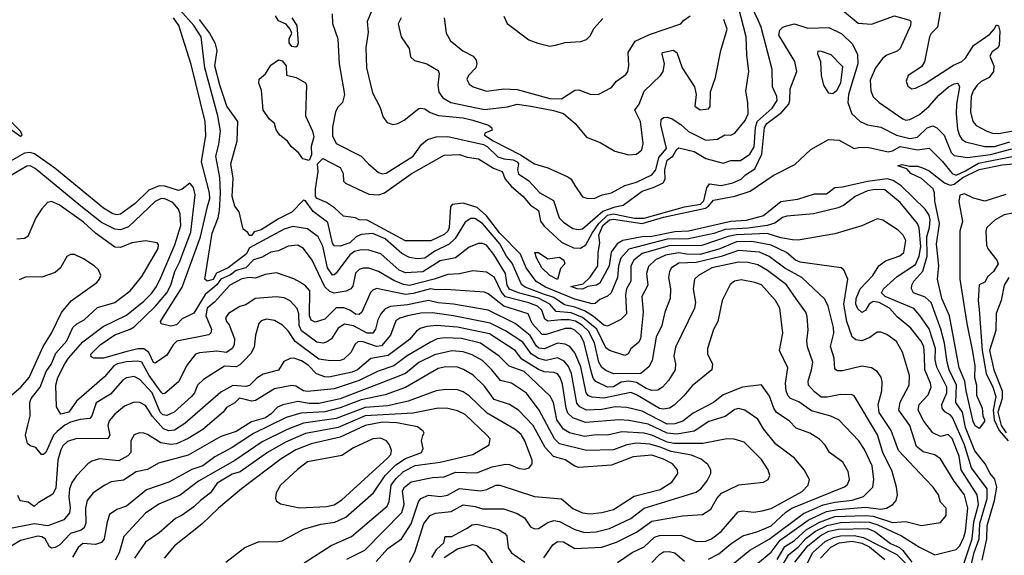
# Model space of a CAD drawing. Extents: x 1308313 to 1441400, y 959662 to 1036319.
# Tile 355 of 656: x 1375681 to 1380796, y 1004540 to 1007325. Entities that reach past the tile are written whole.
import ezdxf

# ---------------------------------------------------------------- set-up
doc = ezdxf.new("R2010")
doc.units = 0

msp = doc.modelspace()

# ---------------------------------------------------------------- linework, layer by layer
at = {"layer": '0CON10XD'}
for points in [[(1377303.1, 1007355), (1377305.5, 1007305.5), (1377332.9, 1007225), (1377339.5, 1007095), (1377367.8, 1006935), (1377357.5, 1006895), (1377335, 1006872.2), (1377321, 1006845), (1377305, 1006766.7), (1377305, 1006721.2), (1377325, 1006680.8), (1377455.4, 1006615), (1377492.9, 1006575), (1377545, 1006529.5), (1377565, 1006522.5), (1377585, 1006526.6), (1377725.4, 1006614.6), (1377767.6, 1006675), (1377798.5, 1006701.5), (1377844, 1006716), (1377905, 1006716.6), (1378090.3, 1006675), (1378109.1, 1006665), (1378165, 1006611), (1378195, 1006601.1), (1378245, 1006596.7), (1378265, 1006586.3), (1378271.7, 1006575), (1378266.7, 1006545), (1378272.8, 1006522.8), (1378325, 1006487.5), (1378383.1, 1006425), (1378454.4, 1006385), (1378484, 1006294), (1378505, 1006271.6), (1378555, 1006240), (1378584.1, 1006234.1), (1378605, 1006238.3), (1378710.3, 1006329.7), (1378775, 1006351.4), (1378815, 1006360), (1378915, 1006433.8), (1378976.5, 1006453.4), (1379023, 1006477), (1379033.9, 1006495), (1379031.7, 1006545), (1379044.2, 1006595), (1379074, 1006616), (1379095, 1006652.3), (1379105, 1006659.4), (1379185, 1006638.7), (1379245, 1006602.9), (1379335, 1006579.6), (1379375, 1006592.5), (1379425, 1006592.8), (1379473.5, 1006625), (1379495.9, 1006664.1), (1379503.9, 1006765), (1379511.6, 1006795), (1379589.4, 1006865), (1379616.4, 1006905), (1379614.2, 1006925), (1379591, 1006975), (1379590.3, 1007065), (1379533.3, 1007285), (1379517.6, 1007322.4), (1379432, 1007502)], [(1377515.9, 1007385), (1377485.3, 1007315), (1377490.8, 1007259.2), (1377478.3, 1007178.3), (1377482.5, 1007075), (1377513.1, 1006945), (1377551.8, 1006871.8), (1377568.5, 1006818.5), (1377589.5, 1006789.5), (1377619.5, 1006779.5), (1377645, 1006784.3), (1377677.6, 1006802.4), (1377755, 1006863.1), (1377765, 1006864.6), (1377785, 1006860.8), (1377812.5, 1006842.5), (1377857, 1006827), (1377985, 1006814.4), (1378035, 1006803), (1378115.7, 1006775.7), (1378131.4, 1006765), (1378135, 1006751.2), (1378097.5, 1006735), (1378096, 1006725), (1378140.8, 1006695), (1378282.7, 1006622.7), (1378355, 1006575.9), (1378425, 1006553.8), (1378528.5, 1006508.5), (1378545.8, 1006495.8), (1378565, 1006462.2), (1378605, 1006403.8), (1378626.7, 1006396.7), (1378665, 1006395.4), (1378706.4, 1006413.6), (1378755, 1006423.8), (1378825, 1006462.5), (1378885, 1006480.9), (1378965, 1006518.7), (1378985, 1006544.1), (1379000.9, 1006609.1), (1379040.4, 1006655), (1379011.9, 1006778.1), (1379012.7, 1006805), (1379025, 1006816.2), (1379045, 1006818.2), (1379069.5, 1006809.5), (1379115, 1006780.6), (1379155, 1006744.2), (1379245, 1006697.9), (1379305, 1006704.1), (1379344.7, 1006725.3), (1379375, 1006724.7), (1379396.7, 1006735), (1379449.4, 1006800.6), (1379464.7, 1006835), (1379463.8, 1006895), (1379452.8, 1006952.8), (1379468, 1007055), (1379458.3, 1007141.7), (1379454.2, 1007235), (1379401.1, 1007445)], [(1376585.2, 1007295), (1376515, 1007374.8)], [(1379945, 1007382.9), (1380035.8, 1007305.8), (1380105, 1007301.4), (1380225, 1007344.3), (1380302.5, 1007322.5), (1380309.4, 1007315), (1380307.7, 1007295), (1380254.4, 1007175.6), (1380238.7, 1007161.3), (1380185, 1007140), (1380165, 1007123.9), (1380125.9, 1007075), (1380098.9, 1007011.1), (1380101.6, 1006955), (1380115, 1006923.5), (1380145.6, 1006895), (1380268.5, 1006808.5), (1380285, 1006802.7), (1380305, 1006805.9), (1380355, 1006832.5), (1380405, 1006875.3), (1380455, 1006932.9), (1380505.6, 1006975), (1380535, 1006991.5), (1380555, 1006994.2), (1380563.3, 1006975), (1380546.7, 1006885), (1380545.6, 1006835.6), (1380552.6, 1006755), (1380562.4, 1006722.4), (1380575, 1006702.8), (1380595, 1006690.2), (1380694.9, 1006664.9), (1380744.6, 1006664.6), (1380825, 1006689.6)], [(1380461.8, 1007365), (1380449.2, 1007285), (1380416.6, 1007253.4), (1380406.5, 1007235), (1380381.9, 1007105), (1380365, 1007080), (1380295.6, 1007034.4), (1380285.7, 1007005), (1380295, 1006978.8), (1380315, 1006965.8), (1380335, 1006968), (1380385, 1006992.5), (1380531.3, 1007088.7), (1380575, 1007108.1), (1380593.8, 1007125), (1380635, 1007189.7), (1380720.6, 1007249.4), (1380743.5, 1007275), (1380755, 1007298.8), (1380765, 1007293.3), (1380772.2, 1007265), (1380769.6, 1007190.4), (1380762.3, 1007177.7), (1380732.3, 1007157.7), (1380721.4, 1007135), (1380741.5, 1007085), (1380739.6, 1007055), (1380717.5, 1007025), (1380675, 1007002.8), (1380655.2, 1006984.8), (1380634.2, 1006955), (1380623.6, 1006925), (1380620.8, 1006845), (1380632.8, 1006795), (1380650, 1006775), (1380705, 1006744.7), (1380734.8, 1006734.8), (1380765, 1006733.4), (1380890, 1006755)], [(1379615, 1004518.4), (1379655, 1004585.7), (1379705, 1004617.3), (1379766.7, 1004673.3), (1379835, 1004713.2), (1379915, 1004741.1), (1380075, 1004747.8), (1380115, 1004743.2), (1380215, 1004710.3), (1380285, 1004715.8), (1380365, 1004694.7), (1380465, 1004710.6), (1380493.7, 1004746.3), (1380493.5, 1004785), (1380465, 1004815.8), (1380453.2, 1004855), (1380426.8, 1004895), (1380386.1, 1004936.1), (1380246.9, 1005085), (1380208.5, 1005188.5), (1380145, 1005282.5), (1380140, 1005325), (1380159.1, 1005395), (1380161.7, 1005441.7), (1380156.3, 1005466.3), (1380135.4, 1005495.4), (1380105, 1005514.4), (1380055, 1005523.1), (1379955, 1005500), (1379929.6, 1005499.6), (1379915, 1005508), (1379911.6, 1005565), (1379892.2, 1005625), (1379909.7, 1005695), (1379908.6, 1005725), (1379880, 1005835), (1379862.6, 1005872.6), (1379743.9, 1005985), (1379655, 1006033.7), (1379573.7, 1006093.7), (1379524.5, 1006115.5), (1379415, 1006124), (1379325.6, 1006094.4), (1379195, 1006062.9), (1379105, 1006058.5), (1379066.1, 1006035), (1379056, 1006015), (1379051.3, 1005985), (1379062, 1005925), (1379059.2, 1005875), (1379031.6, 1005805), (1379015.9, 1005735), (1378986.9, 1005675), (1378967, 1005553), (1378949.6, 1005520.4), (1378907.5, 1005485), (1378765, 1005484.4), (1378725, 1005500.5), (1378705, 1005516.5), (1378689.3, 1005545), (1378666.4, 1005645), (1378635.8, 1005705.8), (1378604.6, 1005735), (1378567.6, 1005757.6), (1378535, 1005764.9), (1378493.8, 1005763.8), (1378425, 1005757.2), (1378408.3, 1005768.3), (1378392.7, 1005815), (1378371, 1005835), (1378325, 1005853.5), (1378205, 1005884.3), (1378181.1, 1005911.1), (1378146.7, 1005985), (1378105, 1006012.7), (1378035, 1006019.6), (1377965, 1006003.8), (1377905, 1005999.5), (1377834.4, 1005975), (1377705, 1005943.4), (1377675, 1005948.6), (1377625, 1005969.5), (1377545, 1006016), (1377495, 1006032.5), (1377465, 1006032.7), (1377443.7, 1006026.3), (1377425, 1006007.1), (1377410.5, 1005939.5), (1377401.5, 1005925), (1377376.6, 1005913.4), (1377315, 1005903.8), (1377291.3, 1005911.3), (1377265.2, 1005935.2), (1377200.5, 1006075), (1377155, 1006134.8), (1377125, 1006152.3), (1377075, 1006146.6), (1377025, 1006123.2), (1376985, 1006115.3), (1376939.5, 1006090.5), (1376895, 1006076.4), (1376855, 1006034), (1376805, 1006020.4), (1376775, 1005997.6), (1376726, 1005975), (1376705, 1005946), (1376644.6, 1005895.4), (1376585, 1005798.9), (1376525, 1005768.8), (1376495, 1005738.2), (1376465, 1005731.9), (1376415, 1005742.9), (1376412.2, 1005755), (1376417.5, 1005765), (1376524.2, 1005935), (1376619.4, 1006195), (1376656.6, 1006353.4), (1376667.7, 1006395), (1376667.2, 1006425), (1376625.9, 1006585), (1376648.2, 1006721.8), (1376643.7, 1006795), (1376571.9, 1007091.9), (1376506.6, 1007295), (1376479.8, 1007335)], [(1380380.5, 1005579.5), (1380378.3, 1005625), (1380362.1, 1005655), (1380310.2, 1005720.2), (1380239.9, 1005779.9), (1380200.2, 1005825), (1380145, 1005854.9), (1380115, 1005859), (1380094.5, 1005845.5), (1380075, 1005812.8), (1380055, 1005802.1), (1380035, 1005821.8), (1380025.2, 1005845), (1380026.5, 1005875), (1380047.5, 1005925), (1380112, 1005995), (1380144.8, 1006045.2), (1380178.7, 1006071.3), (1380252.9, 1006097.1), (1380273.5, 1006115), (1380285, 1006176.7), (1380270.9, 1006205), (1380245, 1006230.4), (1380165, 1006283.1), (1380135, 1006290), (1380056.2, 1006253.8), (1379915, 1006210.7), (1379725, 1006178), (1379695, 1006179.5), (1379635, 1006190.9), (1379564, 1006214), (1379405, 1006206.6), (1379362, 1006198), (1379225, 1006151.5), (1379055, 1006149.9), (1378915, 1006108.6), (1378871.3, 1006075), (1378854.8, 1006045), (1378855.6, 1005965), (1378833.9, 1005925), (1378827.2, 1005895), (1378832.5, 1005795), (1378804.2, 1005765.8), (1378735, 1005731.5), (1378715, 1005736.8), (1378661.9, 1005781.9), (1378615, 1005810.9), (1378565, 1005830), (1378511.5, 1005841.5), (1378455, 1005880.6), (1378402, 1005898), (1378306.7, 1005935), (1378288, 1005948), (1378239.4, 1006059.4), (1378209.5, 1006095), (1378175, 1006158.7), (1378085, 1006265.2), (1378045, 1006291.8), (1378025, 1006291.5), (1377995, 1006272.3), (1377942.2, 1006187.8), (1377911.6, 1006158.4), (1377838, 1006122), (1377785, 1006085.2), (1377745, 1006081), (1377705, 1006089.2), (1377665, 1006109.3), (1377579, 1006185), (1377515, 1006212.8), (1377455, 1006208.4), (1377427.9, 1006195), (1377395.6, 1006165), (1377345, 1006146.8), (1377315, 1006149.4), (1377305, 1006163.3), (1377280.8, 1006270.8), (1377205, 1006328.1), (1377165, 1006382.5), (1377155, 1006387.1), (1377095, 1006324.5), (1377025, 1006289.4), (1376935, 1006232), (1376898.4, 1006221.6), (1376885, 1006202.5), (1376872.4, 1006202.4), (1376865, 1006218.8), (1376842, 1006235), (1376820, 1006325), (1376798.1, 1006355), (1376784.8, 1006405), (1376789.6, 1006500.4), (1376777.7, 1006575), (1376810.7, 1006695), (1376813.3, 1006795), (1376756.6, 1006875), (1376720.4, 1006985), (1376695.1, 1007085), (1376705.9, 1007165), (1376698.5, 1007198.5), (1376667.2, 1007257.2), (1376614.2, 1007325)], [(1377115, 1007182.2), (1377094.8, 1007184.8), (1377081.3, 1007205), (1377080, 1007225), (1377093.6, 1007255), (1377086, 1007276), (1377065, 1007301.9), (1377025, 1007319.2), (1377010, 1007345)], [(1377095, 1007334.4), (1377121.1, 1007295), (1377126.8, 1007203.2), (1377122.7, 1007187.3), (1377115, 1007182.2)], [(1380177.3, 1005885), (1380158.2, 1005905), (1380167.9, 1005925), (1380239.9, 1005990.1), (1380335, 1006051.2), (1380353.1, 1006095), (1380362, 1006145), (1380353.2, 1006243.2), (1380345.5, 1006265.5), (1380254.1, 1006375), (1380175, 1006439.7), (1380125, 1006442.3), (1380085.5, 1006435), (1380021.2, 1006405), (1379960.5, 1006359.5), (1379933, 1006347), (1379804.2, 1006315.7), (1379666.1, 1006303.9), (1379644.1, 1006295.9), (1379603.3, 1006266.7), (1379563.5, 1006255), (1379465, 1006241.1), (1379345, 1006234.6), (1379286.5, 1006213.5), (1379155.1, 1006184.9), (1379045, 1006183.4), (1378845, 1006131), (1378802.9, 1006085), (1378790.9, 1006045), (1378785.6, 1005984.4), (1378753.5, 1005905), (1378735, 1005887.2), (1378695, 1005869.7), (1378670, 1005850), (1378655, 1005847.6), (1378565, 1005872.1), (1378412.4, 1005935), (1378362.9, 1005962.9), (1378311.3, 1006035), (1378282.1, 1006105), (1378175, 1006215.1), (1378105.3, 1006305.3), (1378057.5, 1006347.5), (1377985, 1006370.7), (1377926.5, 1006363.5), (1377918.9, 1006351.1), (1377912.4, 1006245), (1377904, 1006226), (1377885, 1006207.3), (1377815.8, 1006175.8), (1377685, 1006174.8), (1377485, 1006282.9), (1377445, 1006283.4), (1377425, 1006293.8), (1377362.6, 1006302.6), (1377316.6, 1006346.6), (1377275, 1006374), (1377225.4, 1006395), (1377218.1, 1006405), (1377217.4, 1006445), (1377231.4, 1006535), (1377228, 1006575), (1377255, 1006603.1), (1377345, 1006556.5), (1377361.5, 1006525), (1377363.6, 1006485), (1377373.3, 1006475), (1377495, 1006417.5), (1377546, 1006414), (1377575, 1006424.7), (1377715, 1006523.5), (1377885, 1006620.4), (1377965, 1006624.7), (1378005, 1006610.6), (1378065, 1006600.5), (1378142.8, 1006552.8), (1378187.1, 1006535), (1378203.2, 1006495), (1378235, 1006457.1), (1378295, 1006406.8), (1378335, 1006360.7), (1378375, 1006333.2), (1378387, 1006277), (1378405, 1006251.4), (1378495, 1006168.5), (1378558, 1006138), (1378593.2, 1006136.8), (1378621.7, 1006155), (1378654.4, 1006215.6), (1378689.8, 1006265), (1378735, 1006308.4), (1378765, 1006316.2), (1378840, 1006300), (1378875, 1006293.1), (1378925, 1006293.2), (1379135, 1006352), (1379217.5, 1006365), (1379235, 1006383.4), (1379249.6, 1006450.4), (1379265, 1006471.2), (1379325, 1006462.4), (1379385, 1006476.1), (1379428.8, 1006495), (1379452, 1006518), (1379500.3, 1006549.7), (1379536, 1006625), (1379549.6, 1006765), (1379562.3, 1006785), (1379637.7, 1006842.3), (1379676.7, 1006885), (1379682.3, 1006905), (1379682.9, 1006965), (1379717.8, 1007055), (1379706.9, 1007106.9), (1379624.7, 1007245), (1379629.7, 1007270.3), (1379644.4, 1007285.6), (1379659.5, 1007290.5), (1379705, 1007303.8), (1379775, 1007280.9), (1379885, 1007284.2), (1379951.1, 1007251.1), (1380007.7, 1007197.7), (1380033.6, 1007143.6), (1380035.3, 1007095.3), (1379986.1, 1006935), (1379983.2, 1006895), (1380004.3, 1006835), (1380047.4, 1006795), (1380085, 1006777.8), (1380155, 1006766.3), (1380236.1, 1006725), (1380305, 1006706.7), (1380345, 1006714.3), (1380395, 1006763.2), (1380425, 1006773.4), (1380445, 1006762.5), (1380483.4, 1006725), (1380519.1, 1006635), (1380535, 1006617.9), (1380605, 1006607.5), (1380724, 1006624), (1380835, 1006652.6)], [(1377661.9, 1007335), (1377647.3, 1007302.7), (1377662, 1007235), (1377704.5, 1007175), (1377711.1, 1007131.1), (1377732, 1007112), (1377795, 1007094.5), (1377855, 1007060.8), (1377860.4, 1007045), (1377852.9, 1006985), (1377857.9, 1006947.9), (1377878.1, 1006918.1), (1377920.6, 1006895), (1378095, 1006858), (1378215, 1006872.1), (1378265, 1006885.6), (1378335.8, 1006875.8), (1378453, 1006853), (1378506.6, 1006836.6), (1378566.7, 1006785), (1378624.4, 1006714.4), (1378696.7, 1006686.7), (1378772, 1006642), (1378845, 1006622.1), (1378885, 1006625.6), (1378912.3, 1006647.7), (1378919.4, 1006680.6), (1378905.2, 1006795), (1378876.4, 1006855), (1378898.7, 1006885), (1378925, 1006953.5), (1379010.2, 1007035), (1379024, 1007055), (1379031.2, 1007095), (1379017.5, 1007145), (1379020.8, 1007155), (1379075, 1007167.1), (1379094, 1007154), (1379122.5, 1007075), (1379185.6, 1006975), (1379194.3, 1006935), (1379188.6, 1006875), (1379215, 1006855.7), (1379245, 1006859.2), (1379258.5, 1006861.5), (1379267.1, 1006872.9), (1379269.7, 1006950.3), (1379296, 1007025), (1379322.7, 1007165), (1379355.3, 1007275), (1379338.2, 1007325)], [(1377885.7, 1007334.3), (1377895.4, 1007255), (1377919.2, 1007215), (1377982, 1007162), (1378035.8, 1007135), (1378051.4, 1007115), (1378055.5, 1007095), (1378050.4, 1007075), (1378011.9, 1007035), (1378002.9, 1007015), (1378015, 1006990), (1378036.2, 1006975), (1378105, 1006953.1), (1378195, 1006965.9), (1378265, 1006961.6), (1378435, 1006914.6), (1378495, 1006913.9)], [(1378195, 1007343.3), (1378213.8, 1007305), (1378325, 1007219.2), (1378372.5, 1007202.5), (1378435, 1007187.1)], [(1378435, 1007187.1), (1378465, 1007192.5), (1378514.3, 1007205.7), (1378595, 1007211.4), (1378625, 1007222.5), (1378645, 1007241.2), (1378665, 1007281.2), (1378709.3, 1007330.7)], [(1378495, 1006913.9), (1378565, 1006957.9), (1378585, 1006959.5), (1378645, 1006938.1), (1378685, 1006935.7), (1378755, 1006972.5), (1378781.4, 1007005), (1378829.5, 1007040.5), (1378840, 1007055), (1378844.7, 1007085), (1378840.9, 1007155), (1378877.3, 1007212.7), (1378952.4, 1007247.6), (1379115, 1007302.9), (1379129.1, 1007320.9), (1379163.5, 1007345)], [(1379630, 1004465), (1379676.7, 1004545), (1379725, 1004582.4), (1379765, 1004628.2), (1379815.5, 1004665), (1379875, 1004695.7), (1379945, 1004710.8), (1380043.9, 1004713.9), (1380095, 1004713.3), (1380138, 1004698), (1380260.9, 1004640.9), (1380355, 1004582.9), (1380435, 1004542), (1380545, 1004570.4), (1380565, 1004590), (1380586.3, 1004635), (1380594.9, 1004665.1), (1380606.4, 1004785), (1380589.1, 1004855), (1380535.2, 1004925), (1380465, 1005041.8), (1380435, 1005063.1), (1380375, 1005078.2), (1380340, 1005105), (1380304.8, 1005214.8), (1380248.4, 1005295), (1380254.5, 1005335.5), (1380301.1, 1005425), (1380304.1, 1005475), (1380266.5, 1005596.5), (1380235, 1005652), (1380185, 1005688.1), (1380155, 1005700), (1380135, 1005700.4), (1380097.3, 1005672.7), (1380055, 1005655.8), (1380025, 1005660), (1380005, 1005675.5), (1379977.5, 1005755), (1379962.2, 1005845), (1379983.1, 1005975), (1379962.5, 1006025), (1379947.5, 1006035), (1379735, 1006063.6), (1379711.3, 1006075), (1379663.8, 1006113.8), (1379585, 1006153.3), (1379485, 1006171.9), (1379405, 1006170.7), (1379317.1, 1006132.9), (1379215, 1006103.8), (1379145.5, 1006105.5), (1379105, 1006112.4), (1379035, 1006100), (1378983.8, 1006076.2), (1378948.2, 1006041.8), (1378937.1, 1006005), (1378944, 1005945), (1378913.2, 1005885), (1378919.3, 1005805), (1378905.2, 1005664.8), (1378895, 1005646.2), (1378856.3, 1005613.7), (1378841.7, 1005588.3), (1378825, 1005579.6), (1378745, 1005604.6), (1378725, 1005618.8), (1378678.3, 1005715), (1378605, 1005776.9), (1378545, 1005800.4), (1378467, 1005807), (1378434.4, 1005845), (1378375, 1005876.5), (1378271.6, 1005905), (1378225, 1005924.5), (1378213, 1005945), (1378203.9, 1006005), (1378144.1, 1006104.1), (1378105, 1006152.8), (1378085, 1006162), (1378065, 1006161.3), (1378015, 1006141.6), (1377945, 1006086.6), (1377865, 1006070.7), (1377775, 1006013.5), (1377685, 1006008.6), (1377651.8, 1006021.8), (1377556.6, 1006106.6), (1377495, 1006126.8), (1377455, 1006127.7), (1377420.3, 1006119.7), (1377395, 1006102.9), (1377325, 1006007.7), (1377315, 1005997.5), (1377305, 1005996.8), (1377280.3, 1006035), (1377255, 1006147.1), (1377231.5, 1006195), (1377175, 1006237.6), (1377099.4, 1006249.4), (1377055, 1006235.7), (1376875, 1006138.6), (1376857.8, 1006105), (1376762.9, 1006035), (1376702.3, 1006007.7), (1376685, 1005974.5), (1376655, 1005965.8), (1376642.9, 1005975), (1376681, 1006215), (1376711.2, 1006295), (1376717.8, 1006332.2), (1376723.5, 1006423.4), (1376720, 1006505), (1376700.4, 1006615), (1376715.5, 1006675), (1376723, 1006745), (1376710.5, 1006825), (1376642, 1007075), (1376622.6, 1007235), (1376585.2, 1007295)], [(1379905, 1006939.5), (1379885, 1006942.1), (1379858.4, 1006985), (1379846.2, 1007035), (1379843.2, 1007105), (1379827.1, 1007145), (1379828, 1007162), (1379845, 1007161.9), (1379894.4, 1007144.4), (1379955, 1007081.2), (1379945.6, 1006995), (1379924.4, 1006955), (1379905, 1006939.5)], [(1377185, 1006592), (1377151.5, 1006601.5), (1377130.2, 1006630.2), (1377090.6, 1006665), (1377072.6, 1006692.6), (1377032.3, 1006725), (1377012.4, 1006752.4), (1377004.5, 1006785), (1376978.3, 1006808.3), (1376944.8, 1006854.8), (1376936.4, 1006956.4), (1376922.7, 1006995), (1376924.8, 1007015), (1376957.6, 1007042.4), (1376985, 1007088.8), (1377024.7, 1007115.3), (1377045, 1007110.7), (1377065.2, 1007085), (1377065.9, 1007035.9), (1377116.7, 1007025), (1377165, 1006996), (1377170, 1006985), (1377165.2, 1006825), (1377202.2, 1006745), (1377208, 1006715), (1377195.2, 1006665), (1377197.1, 1006622.9), (1377185, 1006592)], [(1375685, 1006720), (1375694, 1006725), (1375685.3, 1006745), (1375645.2, 1006785.2), (1375538.6, 1006845), (1375385, 1006896.2), (1375345, 1006898.1), (1375325.4, 1006885), (1375328.7, 1006865), (1375345, 1006836.5), (1375375, 1006812.2), (1375395, 1006814.6), (1375445, 1006849.6), (1375482.1, 1006852.1), (1375558.4, 1006808.4), (1375685, 1006720)], [(1380681, 1004515), (1380705.8, 1004625), (1380706.7, 1004695), (1380745.1, 1004825), (1380756.8, 1004895), (1380746.2, 1004936.2), (1380721.8, 1004965), (1380696.9, 1005015), (1380643.5, 1005083.5), (1380593.4, 1005205), (1380578.8, 1005285), (1380543.5, 1005335), (1380547.5, 1005425), (1380509.1, 1005505), (1380499.2, 1005545), (1380485, 1005642.9), (1380465.9, 1005715.9), (1380415.8, 1005855), (1380385, 1005882.3), (1380324.5, 1005905), (1380313.3, 1005925), (1380315.3, 1005945), (1380325.7, 1005965), (1380372.1, 1006017.9), (1380394.2, 1006095), (1380393.2, 1006195), (1380407.7, 1006245), (1380410, 1006285), (1380405, 1006308.4), (1380385, 1006339.3), (1380260.6, 1006460.6), (1380218, 1006488), (1380187.3, 1006497.3), (1380085, 1006484), (1379955, 1006453.6), (1379915, 1006450), (1379872.4, 1006417.6), (1379808.2, 1006418.2), (1379720.8, 1006389.2), (1379635, 1006377.9), (1379545, 1006304.5), (1379455, 1006280.3), (1379375, 1006275.1), (1379155, 1006225.4), (1379085, 1006221.9), (1378965, 1006197.6), (1378915, 1006195.1), (1378813.4, 1006176.6), (1378785, 1006159.6), (1378753.9, 1006116.1), (1378742.3, 1006045), (1378695, 1005955.8), (1378676.4, 1005945), (1378632.6, 1005937.4), (1378605, 1005924.3), (1378576.7, 1005925), (1378543.1, 1005936.9), (1378607.8, 1005952.2), (1378645, 1005986.7), (1378683.8, 1006045), (1378686.4, 1006113.6), (1378695.1, 1006164.9), (1378690.1, 1006205), (1378710, 1006255), (1378745, 1006284.4), (1378765, 1006286.9), (1378915, 1006265.1), (1379025, 1006297.4), (1379243.4, 1006345), (1379259.2, 1006355), (1379285, 1006386.2), (1379395, 1006408), (1379476, 1006434), (1379595.4, 1006515), (1379707.9, 1006572.1), (1379790.7, 1006649.3), (1379882.6, 1006702.6), (1379938.7, 1006698.6), (1380015, 1006655.4), (1380039.1, 1006660.9), (1380085, 1006662.5), (1380191.9, 1006638.1), (1380215, 1006642.5), (1380254.3, 1006665.7), (1380345, 1006648.3), (1380405, 1006656.7), (1380475, 1006587.3), (1380524.4, 1006524.4), (1380545, 1006517), (1380595, 1006538.5), (1380661.1, 1006578.9), (1380845, 1006615.3)], [(1379513.2, 1004496.8), (1379584.2, 1004555.8), (1379631.8, 1004618.2), (1379777.5, 1004722.5), (1379872.2, 1004767.8), (1379930.9, 1004779.1), (1380075, 1004790.6), (1380155, 1004780.8), (1380184.3, 1004785), (1380217.5, 1004805), (1380234.5, 1004825), (1380240.5, 1004855), (1380236.6, 1004895), (1380213.6, 1004975), (1380164.9, 1005074.9), (1380136.3, 1005166.3), (1380015, 1005368.9), (1380005, 1005374.5), (1379945, 1005375.9), (1379875, 1005361.7), (1379845, 1005362.9), (1379809.2, 1005389.2), (1379778.7, 1005425), (1379776, 1005445), (1379794.7, 1005505), (1379800.3, 1005545), (1379773.5, 1005623.5), (1379770.4, 1005655), (1379777.3, 1005712.7), (1379771.7, 1005781.7), (1379764.6, 1005805), (1379715, 1005873.5), (1379665, 1005945.9), (1379565, 1006021.6), (1379515, 1006050.8), (1379465, 1006062.1), (1379415, 1006064.5), (1379275.5, 1006035), (1379207.5, 1005995), (1379186.4, 1005975), (1379179.6, 1005925), (1379191.5, 1005855), (1379185.5, 1005825.5), (1379088, 1005622), (1379079.2, 1005575), (1379087.7, 1005535), (1379085.3, 1005504.7), (1379051.7, 1005448.3), (1379020.5, 1005415), (1378995, 1005399.1), (1378965, 1005397.8), (1378935, 1005408), (1378885, 1005437.9), (1378845, 1005445.5), (1378805, 1005440.1), (1378765, 1005416.2), (1378733.9, 1005413.9), (1378673.3, 1005443.3), (1378660.4, 1005460.4), (1378650.6, 1005490.6), (1378613.6, 1005645), (1378595, 1005680.5), (1378565, 1005710.2), (1378545, 1005719.7), (1378515, 1005719.9), (1378415, 1005688.3), (1378395, 1005687.7), (1378343.7, 1005745), (1378322.4, 1005795), (1378195, 1005834.6), (1378115, 1005898.9), (1378095, 1005908.4), (1377895, 1005921.9), (1377845, 1005919.5), (1377815, 1005925.7), (1377725, 1005900.6), (1377685, 1005896.4), (1377535, 1005926.5), (1377515, 1005918.5), (1377503.6, 1005906.4), (1377457.9, 1005805), (1377445, 1005791.8), (1377425, 1005793), (1377395.2, 1005815.2), (1377365, 1005825.9), (1377324.1, 1005825.9), (1377265, 1005768.4), (1377215, 1005751.8), (1377195, 1005763.2), (1377186, 1005786), (1377187.7, 1005915), (1377165, 1005941.4), (1377139.1, 1005959.1), (1377105, 1005977.1), (1377015, 1006007.9), (1376955, 1006000.4), (1376905, 1005981.2), (1376875, 1005984.7), (1376835, 1005977.8), (1376771.9, 1005945), (1376693, 1005857), (1376655, 1005824.7), (1376648.4, 1005785), (1376676.8, 1005715), (1376673.1, 1005696.9), (1376662.9, 1005687.1), (1376497.1, 1005652.9), (1376477.5, 1005635), (1376445, 1005580), (1376385, 1005539.1), (1376375, 1005541.8), (1376350.8, 1005595), (1376325, 1005612.9), (1376295, 1005614.3), (1376232.5, 1005597.5), (1376115.4, 1005565.4), (1376065, 1005565.5), (1376052.7, 1005572.7), (1376050.7, 1005585), (1376099.2, 1005635), (1376175, 1005686.4), (1376254.6, 1005715), (1376275, 1005728.8), (1376385.3, 1005834.7), (1376444.8, 1005905), (1376465.8, 1005945), (1376486.1, 1006015), (1376510.9, 1006065), (1376569.2, 1006220.9), (1376592.8, 1006415), (1376582.7, 1006452.7), (1376565, 1006474.6), (1376525, 1006443.2), (1376505, 1006437), (1376435, 1006460), (1376405, 1006461.1), (1376352.3, 1006437.7), (1376280.4, 1006369.6), (1376205, 1006314.2), (1376185, 1006310.3), (1376165, 1006315.3), (1376115.3, 1006345), (1375862.5, 1006552.5), (1375757.2, 1006627.2), (1375735, 1006633.8), (1375705, 1006630.3), (1375608.1, 1006575)], [(1380803.6, 1006416.4), (1380695, 1006381.4), (1380635, 1006396.5), (1380588.7, 1006418.7), (1380565, 1006412.2), (1380558.8, 1006378.8), (1380578.1, 1006275), (1380564.2, 1006225), (1380565.3, 1005975), (1380600.8, 1005745), (1380630.2, 1005599.8), (1380642.6, 1005525), (1380641.8, 1005465), (1380651.8, 1005425), (1380652, 1005372), (1380680, 1005305), (1380683.8, 1005265), (1380692.5, 1005245), (1380692.5, 1005235), (1380665, 1005200), (1380645, 1005213.3), (1380634.4, 1005235), (1380597.3, 1005395), (1380591.4, 1005445), (1380560.7, 1005515), (1380510.6, 1005785), (1380471, 1005875), (1380448.8, 1005975), (1380455.7, 1006045.7), (1380443.1, 1006156.9), (1380458.8, 1006265), (1380435, 1006381.2), (1380433.8, 1006425), (1380425.5, 1006445.5), (1380365, 1006498.4), (1380310, 1006525), (1380288.8, 1006548.8), (1380242.5, 1006565), (1380265, 1006572.5), (1380302.5, 1006562.5), (1380345, 1006563.8), (1380371.1, 1006555), (1380405, 1006538.3), (1380485, 1006477.2), (1380515, 1006465.3), (1380535, 1006469.9), (1380580.7, 1006505), (1380665, 1006546.6), (1380785, 1006569.8), (1380935, 1006584)], [(1379358.6, 1004471.4), (1379473.1, 1004566.9), (1379575, 1004624), (1379752.7, 1004757.3), (1379855, 1004801.9), (1379915, 1004816.6), (1380005, 1004827.2), (1380064.3, 1004845.7), (1380112.5, 1004895), (1380118.6, 1004935), (1380109, 1005005), (1380070.3, 1005089.7), (1380040.4, 1005135), (1379936.9, 1005245), (1379894.3, 1005264.3), (1379795, 1005290.6), (1379727.5, 1005337.5), (1379685.2, 1005355.2), (1379670.9, 1005370.9), (1379662.4, 1005395), (1379659.8, 1005435), (1379671.1, 1005515), (1379627.3, 1005605), (1379645.3, 1005695.3), (1379628.8, 1005825), (1379607.5, 1005865), (1379535, 1005945.8), (1379499, 1005959), (1379428.2, 1005971.8), (1379394.7, 1005965.3), (1379371.7, 1005948.3), (1379330.4, 1005865), (1379306.9, 1005755), (1379285.3, 1005714.7), (1379254.5, 1005615), (1379253.6, 1005585), (1379280.5, 1005535), (1379276.9, 1005505), (1379175, 1005420.4), (1379131, 1005369), (1379080, 1005320), (1379055.6, 1005305), (1379025, 1005299.8), (1379005, 1005303.2), (1378885, 1005375.2), (1378855, 1005386.3), (1378715, 1005357.1), (1378655, 1005361.6), (1378635, 1005369.4), (1378622.9, 1005385), (1378595, 1005520.8), (1378565, 1005592), (1378539.1, 1005625), (1378515, 1005637.9), (1378475, 1005643.1), (1378407, 1005613), (1378376.8, 1005616.8), (1378365, 1005627.4), (1378333, 1005683), (1378255.1, 1005745.1), (1378115, 1005814.1), (1377935, 1005846.5), (1377855, 1005852.2), (1377805, 1005864.9), (1377695, 1005842.9), (1377606.4, 1005833.6), (1377579, 1005821), (1377556.4, 1005795), (1377540.7, 1005765), (1377528.4, 1005715), (1377514.4, 1005695.6), (1377485, 1005694.2), (1377415, 1005733.7), (1377367.7, 1005742.3), (1377335, 1005721.5), (1377300.9, 1005665), (1377275, 1005647.5), (1377255, 1005643.8), (1377225, 1005648.4), (1377145, 1005706.8), (1377132.4, 1005735), (1377130.7, 1005795), (1377122.9, 1005822.9), (1377085, 1005862.3), (1377055, 1005878.8), (1377015, 1005883.2), (1376904.4, 1005875), (1376855, 1005841.5), (1376825, 1005834.5), (1376765, 1005798.1), (1376749.4, 1005775), (1376755.4, 1005755.4), (1376768, 1005738), (1376797.2, 1005665), (1376795.2, 1005635), (1376783.8, 1005615), (1376755.2, 1005594.8), (1376705, 1005601.7), (1376615, 1005592.9), (1376594.4, 1005585), (1376549.8, 1005530.2), (1376505, 1005441.2), (1376435, 1005381.8), (1376425, 1005380.4), (1376415, 1005388.8), (1376352.6, 1005475), (1376315, 1005544.8), (1376295, 1005549.5), (1376235, 1005545.2), (1376188.5, 1005535), (1376170.2, 1005525), (1376121.3, 1005468.7), (1375975, 1005341.9), (1375935.9, 1005285), (1375895, 1005273.1), (1375872.1, 1005312.1), (1375868.8, 1005425), (1375878.6, 1005465), (1375915.5, 1005535.5), (1375934.2, 1005565), (1376009.2, 1005650.8), (1376115, 1005729.8), (1376235, 1005789), (1376325, 1005861.5), (1376365, 1005901.8), (1376391.9, 1005938.1), (1376413.7, 1005985), (1376486.6, 1006155), (1376518.1, 1006255), (1376513.9, 1006313.9), (1376505, 1006340.5), (1376476.2, 1006375), (1376435, 1006394), (1376415, 1006394.8), (1376385, 1006380.2), (1376245, 1006248), (1376205, 1006232.1), (1376175, 1006236.2), (1376105, 1006270), (1375998.6, 1006355), (1375761.1, 1006551.1), (1375735, 1006564.5), (1375717.2, 1006562.8), (1375628.9, 1006511.1)], [(1376847.3, 1005552.7), (1376825, 1005530.4), (1376805, 1005520.4), (1376745, 1005522.9), (1376635, 1005453.9), (1376605, 1005425.5), (1376589.5, 1005385), (1376573.3, 1005365), (1376483.2, 1005285), (1376445, 1005266.4), (1376425, 1005270.8), (1376411.1, 1005285), (1376369, 1005385), (1376305, 1005454.2), (1376275, 1005468.9), (1376235, 1005462.8), (1376215, 1005449.6), (1376152.5, 1005377.5), (1376077.1, 1005332.9), (1376055.2, 1005264.8), (1376045, 1005251.1), (1375995, 1005246.3), (1375945, 1005233), (1375915, 1005217.1), (1375875, 1005183.6), (1375856.1, 1005163.9), (1375816.3, 1005075), (1375805, 1005063.5), (1375793.1, 1005065), (1375765, 1005100.6), (1375735, 1005108.9), (1375721.7, 1005121.7), (1375711.2, 1005165), (1375722.5, 1005217.5), (1375734.8, 1005265), (1375733.2, 1005335), (1375739.8, 1005355), (1375786.4, 1005413.6), (1375818.6, 1005495), (1375846.2, 1005535), (1375868.9, 1005591.1), (1375925.7, 1005655), (1375957.5, 1005725), (1375976.6, 1005743.4), (1376015, 1005764.6), (1376085, 1005827.6), (1376175, 1005854), (1376255, 1005915.4), (1376315, 1005990), (1376399.1, 1006135), (1376402.5, 1006155), (1376394.1, 1006164.1), (1376335, 1006174.8), (1376264, 1006165), (1376205, 1006140), (1376175, 1006142.1), (1376075, 1006215.2), (1376011.7, 1006271.7), (1375885, 1006362.5), (1375845, 1006380), (1375825, 1006374.2), (1375795, 1006342), (1375764.5, 1006295), (1375722.9, 1006197.1), (1375705, 1006186.7), (1375665, 1006184.4)], [(1380849, 1006321), (1380795, 1006309.7), (1380749, 1006285), (1380704.8, 1006245), (1380699.4, 1006225), (1380703, 1006153), (1380711.6, 1006131.6), (1380757.4, 1006075), (1380763.7, 1006055), (1380740.2, 1006015), (1380710.8, 1005989.2), (1380695, 1005960.8), (1380665, 1005946.2), (1380659.7, 1005865), (1380665, 1005818.1), (1380680.8, 1005605), (1380701.9, 1005485), (1380736, 1005415), (1380752.1, 1005365), (1380738.5, 1005295), (1380744, 1005245), (1380769.8, 1005189.8), (1380816.7, 1005135)], [(1375639.2, 1005375), (1375686.6, 1005415), (1375729.2, 1005465), (1375801.7, 1005625), (1375845, 1005694.4), (1375898.3, 1005801.7), (1375947.7, 1005862.3), (1376081.2, 1005958.8), (1376095.6, 1005975), (1376102.5, 1005995), (1376089.2, 1006025), (1376068, 1006045), (1376012, 1006082), (1375965, 1006104.2), (1375945, 1006104), (1375925, 1006093.8), (1375892.9, 1006035), (1375865, 1006010.6), (1375795, 1005985.5), (1375715, 1005988.5), (1375678.1, 1005971.9)], [(1378475, 1005974.6), (1378435.4, 1005995), (1378393.8, 1006035), (1378365, 1006086.2), (1378357.5, 1006115), (1378375, 1006114), (1378425, 1006082), (1378485, 1006090), (1378508.2, 1006075), (1378512.2, 1006055), (1378489.5, 1006030.5), (1378475, 1005974.6)], [(1380820, 1005985), (1380795, 1005944.2), (1380779.2, 1005865), (1380752.8, 1005797.2), (1380751.9, 1005708.1), (1380719.7, 1005605), (1380741.1, 1005505), (1380784.9, 1005395.1), (1380785, 1005355.9), (1380762.9, 1005285), (1380779.7, 1005215), (1380805, 1005176.6)], [(1380625.7, 1004495), (1380638.9, 1004555), (1380665.1, 1004625), (1380667.9, 1004705), (1380707.5, 1004835), (1380706, 1004886), (1380625.2, 1004995), (1380589.5, 1005115), (1380527.3, 1005257.3), (1380515, 1005271.3), (1380486.4, 1005286.4), (1380473.8, 1005305), (1380471, 1005325), (1380497.5, 1005385), (1380498, 1005415), (1380445, 1005517.5), (1380436.9, 1005556.9), (1380438.2, 1005615), (1380405, 1005718.4), (1380357.5, 1005787.5), (1380325, 1005823.3), (1380177.3, 1005885)], [(1379259.9, 1004520.1), (1379312.6, 1004547.4), (1379375, 1004599.5), (1379438.2, 1004641.8), (1379515, 1004663.4), (1379585, 1004693), (1379660, 1004765), (1379691.2, 1004785), (1379965, 1004895.9), (1379981.6, 1004908.4), (1379992.1, 1004935), (1379985.4, 1004975), (1379956.5, 1005025), (1379888.1, 1005075), (1379865, 1005113.1), (1379835, 1005144.4), (1379785, 1005174.5), (1379715, 1005201.5), (1379678.5, 1005238.5), (1379612.2, 1005282.2), (1379597.7, 1005305), (1379576.8, 1005366.8), (1379535, 1005427.1), (1379435, 1005413.9), (1379335.6, 1005374.4), (1379284.4, 1005335), (1379180.2, 1005279.8), (1379125, 1005237.1), (1379085, 1005223.9), (1379045, 1005222.4), (1378915, 1005289.2), (1378835, 1005309), (1378775, 1005312.3), (1378705, 1005298.8), (1378625, 1005294.5), (1378591.4, 1005311.4), (1378575, 1005331.1), (1378548, 1005485), (1378531.6, 1005521.6), (1378508.7, 1005548.7), (1378475, 1005567.3), (1378415, 1005552.3), (1378375, 1005563), (1378337.9, 1005587.9), (1378295, 1005648.7), (1378205, 1005706.8), (1378125, 1005746.4), (1377935, 1005785.7), (1377825, 1005800.8), (1377765, 1005798.3), (1377695, 1005785.2), (1377656.3, 1005773.7), (1377635, 1005758.7), (1377606.7, 1005685), (1377560.5, 1005629.5), (1377534.8, 1005625.2), (1377465, 1005649.7), (1377438.4, 1005651.6), (1377422.8, 1005637.2), (1377400.8, 1005595), (1377365, 1005560.5), (1377345, 1005553.1), (1377295, 1005550.5), (1377235, 1005559.8), (1377110.9, 1005650.9), (1377075, 1005706.8), (1377046, 1005736), (1377005, 1005761.1), (1376962.4, 1005767.6), (1376935, 1005758.5), (1376922.1, 1005745), (1376906, 1005685), (1376898.3, 1005621.7), (1376881.2, 1005588.8), (1376847.3, 1005552.7)], [(1378786.9, 1004503.1), (1378861.8, 1004555), (1378925, 1004584.1), (1378979.2, 1004635), (1379005, 1004643.5), (1379115, 1004645.7), (1379195, 1004611.6), (1379245, 1004613.5), (1379275, 1004625.9), (1379325, 1004664.7), (1379414, 1004766), (1379435, 1004770.8), (1379495, 1004764.1), (1379538, 1004772), (1379585, 1004782.9), (1379745, 1004872.7), (1379776.5, 1004905), (1379784.5, 1004935), (1379755.4, 1004985), (1379705, 1005044.5), (1379608, 1005118), (1379545, 1005198.2), (1379515, 1005247.8), (1379447.5, 1005295), (1379415, 1005302.8), (1379395, 1005298.2), (1379345, 1005262.6), (1379260.9, 1005235), (1379184.9, 1005185.1), (1379095, 1005170.3), (1379045, 1005175.1), (1378945, 1005221.9), (1378845, 1005240.8), (1378795, 1005244.2), (1378620.8, 1005230.8), (1378555, 1005254), (1378528.4, 1005278.4), (1378519.4, 1005305), (1378500.4, 1005430.4), (1378488.8, 1005465), (1378475, 1005483.1), (1378455, 1005490.4), (1378405, 1005493.8), (1378375, 1005505.4), (1378289.1, 1005559.1), (1378255, 1005605.2), (1378121.1, 1005691.1), (1377955, 1005726.4), (1377845.5, 1005734.5), (1377795, 1005729), (1377761.5, 1005718.5), (1377741.2, 1005705), (1377705, 1005661.4), (1377595, 1005578.1), (1377505, 1005562.7), (1377435.3, 1005505), (1377408, 1005492), (1377286, 1005466), (1377265, 1005467.2), (1377223, 1005483), (1377178.5, 1005528.5), (1377145, 1005550.4), (1377105.3, 1005564.7), (1377085, 1005563.3), (1377052.6, 1005547.4), (1377025, 1005503.2), (1376945, 1005482.4), (1376915, 1005462.5), (1376875, 1005423.1), (1376855, 1005417.7), (1376787.3, 1005422.7), (1376725, 1005387.5), (1376538.2, 1005225), (1376485, 1005191.1), (1376455, 1005187.6), (1376428.4, 1005198.4), (1376371.2, 1005261.2), (1376335, 1005318.2), (1376305, 1005334), (1376275, 1005336), (1376225, 1005315.9), (1376175, 1005274), (1376145, 1005239.2), (1376138.3, 1005215), (1376149.7, 1005165), (1376138.6, 1005145), (1375977.7, 1005147.7), (1375928.3, 1005131.7), (1375905, 1005108.5), (1375895, 1005087.8), (1375879, 1005035), (1375868.2, 1004891.8), (1375852.4, 1004857.6), (1375776.3, 1004813.7), (1375755, 1004794), (1375725, 1004816.4), (1375683.1, 1004823.1), (1375671.2, 1004851.2)], [(1378402.9, 1004527.1), (1378449.7, 1004595), (1378475, 1004611.8), (1378505, 1004609.5), (1378565, 1004574.8), (1378705, 1004583), (1378781, 1004609), (1378885, 1004660), (1378965, 1004718.1), (1379124.3, 1004745.7), (1379228.1, 1004751.9), (1379270.6, 1004779.4), (1379303.1, 1004835), (1379326.9, 1004863.1), (1379416.9, 1004906.9), (1379545, 1004920.9), (1379568.6, 1004935), (1379578.1, 1004955), (1379569.5, 1004985), (1379535, 1005038.5), (1379445, 1005127.5), (1379393.1, 1005143.1), (1379355, 1005146), (1379229.1, 1005120.9), (1379078.3, 1005121.7), (1379045, 1005128.9), (1378965, 1005165.4), (1378925, 1005175.9), (1378808.1, 1005181.9), (1378735, 1005164.8), (1378675, 1005167), (1378615, 1005157.5), (1378537.1, 1005177.1), (1378505, 1005196.4), (1378470.8, 1005245), (1378454.5, 1005334.5), (1378436.8, 1005366.8), (1378335, 1005465.3), (1378301.8, 1005495), (1378224.3, 1005524.3), (1378171.2, 1005575), (1378075, 1005642.5), (1377975, 1005667), (1377888.8, 1005671.2), (1377848.6, 1005665), (1377815, 1005649.1), (1377693.5, 1005576.5), (1377625, 1005525.5), (1377542.4, 1005497.6), (1377445, 1005448.7), (1377315, 1005404.8), (1377175, 1005391.5), (1377155, 1005395.7), (1377115, 1005420.2), (1377095, 1005423.3), (1377005, 1005406.2), (1376905, 1005345.3), (1376885, 1005341.5), (1376858.2, 1005348.2), (1376823.3, 1005356.7), (1376797.4, 1005332.6), (1376755, 1005307.9), (1376738.5, 1005285), (1376632.5, 1005195), (1376555, 1005147.5), (1376495, 1005119), (1376465, 1005115.6), (1376414.5, 1005124.5), (1376345, 1005168.2), (1376325, 1005174.7), (1376303.8, 1005176.2), (1376275, 1005165.7), (1376257.9, 1005135), (1376258.7, 1005075), (1376242.3, 1005057.7), (1376195, 1005031.2), (1376095, 1005041.6), (1376055, 1005028.9), (1376033.8, 1005016.2), (1375975, 1004952.5), (1375951.5, 1004918.5), (1375938.8, 1004885), (1375935.9, 1004845), (1375942.9, 1004787.1), (1375938.9, 1004761.1), (1375909.6, 1004725), (1375826.6, 1004693.4), (1375755, 1004704.6), (1375625, 1004678.4)], [(1377705, 1004504.5), (1377733.2, 1004556.8), (1377780.3, 1004705), (1377812.2, 1004747.8), (1377840.8, 1004759.2), (1377921.9, 1004768.1), (1377985, 1004802.6), (1378046.7, 1004793.3), (1378085, 1004782.6), (1378195, 1004781.8), (1378265, 1004757.5), (1378302.7, 1004735), (1378335, 1004688.6), (1378355, 1004677.5), (1378375, 1004679.6), (1378425, 1004710.8), (1378455, 1004720.5), (1378485, 1004716.6), (1378565, 1004674.3), (1378615, 1004659.1), (1378675, 1004661.7), (1378745, 1004680), (1378855, 1004730.7), (1378925.1, 1004784.9), (1379195, 1004869.1), (1379218.8, 1004885), (1379251.9, 1004928.1), (1379271.9, 1004965), (1379270.5, 1004985), (1379255, 1005011.8), (1379220.7, 1005040.7), (1379170.7, 1005060.7), (1379065, 1005079.2), (1379008, 1005102), (1378955, 1005117.4), (1378885, 1005122.6), (1378835.1, 1005114.9), (1378765, 1005089.1), (1378625, 1005084.4), (1378485, 1005119.2), (1378458.7, 1005145), (1378379.8, 1005295), (1378313, 1005383), (1378235, 1005434.7), (1378179.2, 1005449.2), (1378133.6, 1005505), (1378085, 1005552.1), (1378031.6, 1005581.6), (1377985, 1005597.7), (1377925, 1005603.8), (1377835, 1005582.6), (1377755, 1005541.9), (1377684.7, 1005485.3), (1377619.8, 1005460.2), (1377345, 1005354.3), (1377235, 1005329.7), (1377185, 1005329.7), (1377125, 1005340.2), (1377047.6, 1005322.4), (1377020.5, 1005309.5), (1376987.6, 1005275), (1376957.3, 1005255), (1376885, 1005233.7), (1376805, 1005183.7), (1376725, 1005158.1), (1376555, 1005060), (1376401.4, 1005018.6), (1376345, 1004986.8), (1376285, 1004974.3), (1376219.3, 1004930.7), (1376155, 1004922.4), (1376123.1, 1004905), (1376061.5, 1004865), (1376030.7, 1004825), (1376021.6, 1004785), (1376023.4, 1004706.6), (1376015, 1004682.9), (1375999.3, 1004670.7), (1375945, 1004654.4), (1375888.8, 1004595), (1375865, 1004580.5), (1375845, 1004577.7), (1375835, 1004583.6), (1375812.5, 1004625), (1375795, 1004636.4), (1375775, 1004640), (1375685, 1004617.5), (1375605, 1004569)], [(1380579.7, 1004480.3), (1380628.9, 1004625), (1380637.8, 1004715), (1380662.3, 1004805), (1380654.5, 1004855), (1380571.9, 1004985), (1380561.2, 1005055), (1380525, 1005147.5), (1380505, 1005167.8), (1380465, 1005158.2), (1380425, 1005176.6), (1380377.8, 1005237.8), (1380348.7, 1005295), (1380353.9, 1005325), (1380400, 1005375), (1380415.2, 1005415), (1380412.7, 1005435), (1380383.4, 1005505), (1380380.5, 1005579.5)], [(1377532.8, 1004507.2), (1377593.3, 1004575), (1377664.5, 1004625.5), (1377715, 1004703.8), (1377751.9, 1004818.1), (1377764.6, 1004835), (1377805, 1004853.2), (1377866.2, 1004846.2), (1377902.8, 1004852.8), (1377965, 1004887.6), (1378075, 1004876.2), (1378107.5, 1004882.5), (1378155, 1004904.1), (1378175, 1004904.1), (1378355, 1004845.3), (1378495, 1004833.2), (1378553.7, 1004783.7), (1378605, 1004760.3), (1378645, 1004755.3), (1378705, 1004762.3), (1378765, 1004778.8), (1378872.6, 1004847.4), (1379007.8, 1004882.2), (1379068.8, 1004921.2), (1379100.4, 1004965), (1379097.9, 1004985), (1379071.5, 1005015), (1379025, 1005039.8), (1378965, 1005060), (1378867.7, 1005052.3), (1378755, 1005009.6), (1378586.1, 1004996.1), (1378564.1, 1005004.1), (1378515, 1005036.7), (1378454.6, 1005054.6), (1378411.1, 1005101.1), (1378348.3, 1005215), (1378271.8, 1005295), (1378225, 1005324.7), (1378145, 1005349.8), (1378095, 1005419.3), (1378037.2, 1005477.2), (1377986.7, 1005506.7), (1377955, 1005517.5), (1377895, 1005519.8), (1377855, 1005512.1), (1377685, 1005412.7), (1377579.4, 1005375), (1377455, 1005347.8), (1377345, 1005307.6), (1377265, 1005285.3), (1377141.1, 1005278.9), (1377065, 1005255.8), (1376896, 1005174), (1376785, 1005101), (1376695, 1005052.6), (1376631.8, 1005005), (1376575, 1004986.4), (1376455, 1004920), (1376339.8, 1004880.2), (1376235.5, 1004795), (1376185, 1004777.5), (1376147.7, 1004752.3), (1376134.7, 1004715), (1376118.6, 1004625), (1376105, 1004606.9), (1376075, 1004596.8), (1376009.2, 1004600.8), (1375985, 1004581.5), (1375955, 1004531.2)], [(1377379.9, 1004520.1), (1377472.8, 1004567.2), (1377665, 1004763.2), (1377678.6, 1004805), (1377668.8, 1004875), (1377680, 1004895), (1377715, 1004922.4), (1377824.8, 1004945.2), (1377885, 1004948.8), (1377945, 1004972), (1378055, 1004968.8), (1378135, 1005000.2), (1378204.7, 1005014.7), (1378225, 1005012.4), (1378275, 1004991.5), (1378305, 1004988.5), (1378327.5, 1004995), (1378343.3, 1005015), (1378343.8, 1005035), (1378304.7, 1005135), (1378285, 1005167.5), (1378255.4, 1005195), (1378109.4, 1005279.4), (1378015, 1005370), (1377985, 1005390.3), (1377955, 1005400.8), (1377895, 1005402.6), (1377845, 1005395.7), (1377698.6, 1005341.4), (1377593.4, 1005316.6), (1377475, 1005309), (1377325, 1005251.2), (1377155, 1005227.6), (1377069.7, 1005195), (1376940, 1005130), (1376797.5, 1005032.5), (1376610, 1004925), (1376515, 1004852.4), (1376403.8, 1004806.2), (1376335, 1004758.4), (1376221.9, 1004638.1), (1376196.6, 1004553.4), (1376176, 1004515)], [(1377158.3, 1004501.7), (1377299.1, 1004590.9), (1377405, 1004637.9), (1377589.7, 1004795), (1377600.2, 1004819.8), (1377610.6, 1004905), (1377635, 1004938.5), (1377674.5, 1004975.5), (1377735, 1005007.7), (1377865, 1005023.6), (1378035.2, 1005064.8), (1378120, 1005115), (1378125.6, 1005145), (1378107.8, 1005165), (1377995, 1005271.6), (1377955, 1005291.6), (1377905, 1005303.8), (1377855, 1005305.7), (1377725, 1005279.7), (1377475, 1005265.8), (1377335, 1005204.6), (1377166.1, 1005173.9), (1377060.9, 1005129.1), (1376968.1, 1005075), (1376825.6, 1004974.4), (1376785, 1004962.4), (1376707.1, 1004915), (1376672.1, 1004865), (1376620, 1004825), (1376585, 1004792.1), (1376525, 1004748.3), (1376489.2, 1004730.8), (1376405, 1004657.3), (1376335, 1004608.6), (1376277.6, 1004525)], [(1376751.8, 1004505), (1376850.1, 1004579.9), (1376925, 1004611.1), (1377015, 1004609.4), (1377045, 1004614.7), (1377155, 1004676.5), (1377245, 1004701.6), (1377317.5, 1004712.5), (1377375, 1004738.1), (1377518.2, 1004865), (1377578.6, 1004955), (1377635, 1005011.1), (1377685, 1005043.5), (1377767.5, 1005075), (1377777.1, 1005095), (1377767.5, 1005135), (1377775, 1005162.5), (1377781.2, 1005175), (1377776.2, 1005185), (1377747.9, 1005207.9), (1377639.2, 1005229.2), (1377565, 1005231.5), (1377475.3, 1005214.7), (1377345, 1005154.2), (1377195, 1005120.5), (1377115, 1005088.9), (1377038.3, 1005041.7), (1376833.5, 1004885), (1376712.7, 1004785), (1376627.1, 1004702.9), (1376485, 1004590), (1376431.4, 1004525)], [(1377135, 1004786.9), (1377275, 1004794.3), (1377315, 1004802.7), (1377355, 1004829.1), (1377591.3, 1005045), (1377607.9, 1005065), (1377612.5, 1005085), (1377602.2, 1005115), (1377585.7, 1005135), (1377555, 1005149.1), (1377515, 1005145.6), (1377415, 1005099.7), (1377355, 1005059.2), (1377175, 1005026.1), (1377123.3, 1004986.8), (1377035.7, 1004905), (1377012.9, 1004865), (1377008.8, 1004838.8), (1377012.7, 1004822.7), (1377035, 1004808), (1377135, 1004786.9)], [(1377821.1, 1004528.9), (1377848.2, 1004571.8), (1377884.3, 1004605), (1377891.2, 1004638.8), (1377925, 1004637.1), (1378001, 1004679), (1378031.2, 1004698.8), (1378055, 1004702.6), (1378168.6, 1004675), (1378200, 1004655), (1378210.9, 1004640.9), (1378218.8, 1004578.8), (1378235, 1004552.9), (1378305, 1004503.8)], [(1379707.5, 1004505), (1379775, 1004588.9), (1379845, 1004645.7), (1379885, 1004664.9), (1379935, 1004675.6), (1380085, 1004679.9), (1380123.9, 1004663.9), (1380205, 1004600.7), (1380250.9, 1004580.9), (1380269.4, 1004565), (1380315, 1004504.3)], [(1379729.6, 1004415), (1379800.4, 1004555), (1379865, 1004612.1), (1379908, 1004632), (1379945, 1004640.7), (1380015, 1004643.5), (1380065, 1004632.3), (1380236.7, 1004545), (1380315, 1004466.3)], [(1377885, 1004528.7), (1377955, 1004574.4), (1378035, 1004596.4), (1378055, 1004591.8), (1378095, 1004561.9), (1378177.4, 1004437.4)], [(1379840.6, 1004525), (1379895, 1004582.9), (1379937.6, 1004605), (1380005, 1004614.1), (1380055, 1004604), (1380095.7, 1004585), (1380175, 1004518.6)], [(1378965, 1004503.4), (1379003.9, 1004545), (1379025, 1004557.4), (1379055, 1004560), (1379085, 1004553.1), (1379135, 1004510.3)]]:
    msp.add_lwpolyline(points, dxfattribs=at)

doc.saveas('drawing.dxf')
